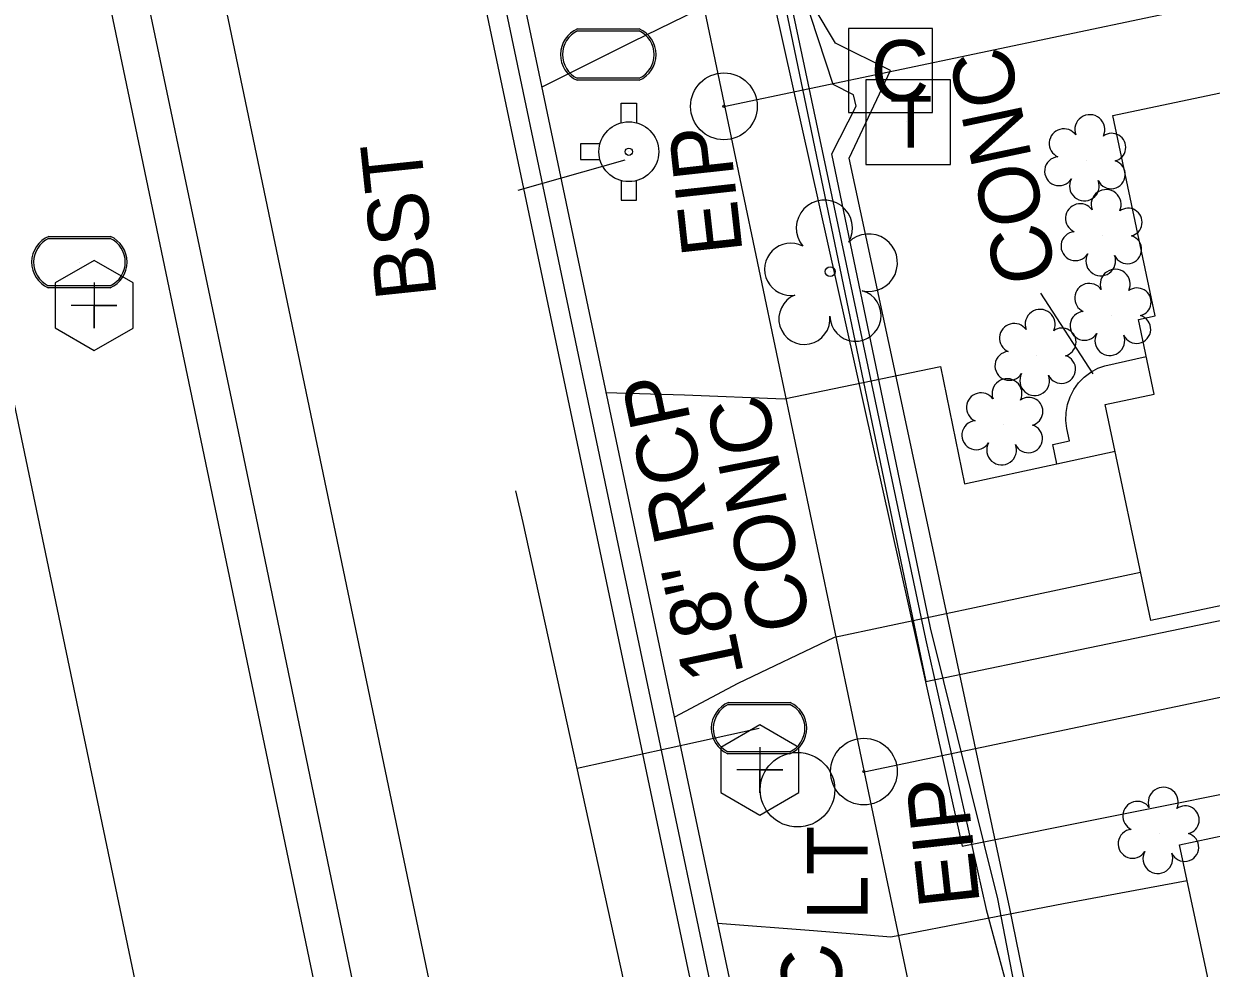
# Model space of a CAD drawing. Extents: x 1614611 to 1617571, y 898867 to 905462.
# Drawn here: x 1616357.9 to 1616436.4, y 902226.2 to 902288.6 of the extents above; entities that cross this region are included whole.
import ezdxf

# ---------------------------------------------------------------- set-up
doc = ezdxf.new("R2010")
doc.units = 0
for name, color, linetype in [('Exist Boundary Watershed Residential C 05', 7, 'Continuous'), ('Exist Building', 7, 'Continuous'), ('Exist Drainage Structure Drop Inlet CELL', 7, 'Continuous'), ('Exist Other Culture Area Outline', 7, 'Continuous'), ('Exist Other Culture Area Outline Leader', 7, 'Continuous'), ('Exist Other Culture Area Outline Text', 7, 'Continuous'), ('Exist Plan Preparation Watershed Yellow', 7, 'Continuous'), ('Exist Roads EOP Other Text', 7, 'Continuous'), ('Exist Roads EOP Text', 7, 'Continuous'), ('Exist Utilities Other Pole CELL', 7, 'Continuous'), ('Exist Utilities Other Pole Text', 7, 'Continuous'), ('Exist Utilities Sanitary Sewer UG Line', 7, 'Continuous'), ('Exist Utilities Telephone Pedestal CELL', 7, 'Continuous'), ('Exist Utilities Telephone UG FO SUE LOS B', 7, 'Continuous'), ('Exist Utilities TV Pedestal CELL', 7, 'Continuous'), ('Exist Utilities TV UG Cable SUE LOS B', 7, 'Continuous'), ('Exist Utilities Water UG Line SUE LOS B', 7, 'Continuous'), ('Exist Vegetation Shrub CELL', 7, 'Continuous'), ('Exist Vegetation Tree CELL', 7, 'Continuous'), ('Prop Drainage Structure Catch Basin Grate 840 03E Label', 7, 'Continuous'), ('Prop Drainage Structure Drop Inlet Grate 3 Narrow Slots and Sag Grates 840 24 Label', 7, 'Continuous'), ('Prop Drainage Structure Pipe Alternate 30in Label', 7, 'Continuous'), ('Prop Drainage Structure Pipe Stub Out CELL', 7, 'Continuous'), ('Prop Earthen Structure Base Ditch Detail CELL', 7, 'Continuous'), ('Prop Earthen Structure Head Ditch Label', 7, 'Continuous'), ('Prop Erosion Embankment Toe Protection with Rip Rap 3 Detail CELL', 7, 'Continuous'), ('Prop SS Transition Line', 7, 'Continuous'), ('Scratch_Level_1', 7, 'Continuous'), ('Scratch_Level_9', 7, 'Continuous')]:
    doc.layers.add(name, color=color, linetype=linetype)

# ---------------------------------------------------------------- blocks, each defined once
blk = doc.blocks.new('EXIST PROPERTY IRON PIN')
at = {"layer": 'Exist Plan Preparation Watershed Yellow'}
for radius in [0.0441, 0.00141]:
    blk.add_circle((0, 0), radius, dxfattribs=at)
blk = doc.blocks.new('EXIST UTILITIES SANITARY SEWER CLEAN-OUT')
at = {"layer": 'Prop Drainage Structure Pipe Stub Out CELL'}
blk.add_line((0, 0), (0, 0), dxfattribs=at)
blk.add_lwpolyline([(-0.0516, 0.0299), (-0.0517, -0.0297), (-0.0001, -0.0596), (0.0516, -0.0299), (0.0517, 0.0297), (0.0001, 0.0596)], close=True, dxfattribs=at)
blk.add_lwpolyline([(0, 0.0302), (0, -0.0302), (0, 0), (0.0302, 0), (-0.0302, 0)], dxfattribs=at)
blk = doc.blocks.new('EXIST UTILITIES WATER METER')
at = {"layer": 'Prop SS Transition Line'}
blk.add_line((0, 0), (0, 0), dxfattribs=at)
for points in [[(-0.0408, 0.034), (0.0408, 0.034)], [(-0.0408, 0.0312), (0.0408, 0.0312)], [(0.0408, -0.0312), (-0.0413, -0.0312)], [(0.0408, -0.034), (-0.0413, -0.034)]]:
    blk.add_lwpolyline(points, dxfattribs=at)
for centre, radius, start, end in [((-0.0261, -0.0001), 0.0371, 113.178, 245.9794), ((0.0259, 0), 0.0371, 293.6483, 66.3084), ((-0.0259, -0.0001), 0.0347, 115.3009, 243.7824), ((0.0261, 0), 0.0345, 295.1272, 64.8728)]:
    blk.add_arc(centre, radius, start, end, dxfattribs=at)
blk = doc.blocks.new('EXIST UTILITIES WATER FIRE HYDRANT')
at = {"layer": 'Prop Earthen Structure Base Ditch Detail CELL'}
blk.add_line((0, 0), (0, 0), dxfattribs=at)
for points in [[(-0.01025, 0.03825), (-0.01025, 0.064), (0.01025, 0.064), (0.01025, 0.03775)], [(-0.03825, 0.01025), (-0.064, 0.01025), (-0.064, -0.01025), (-0.03825, -0.01025)], [(-0.01025, -0.03825), (-0.01025, -0.064), (0.01025, -0.064), (0.01025, -0.03775)]]:
    blk.add_lwpolyline(points, dxfattribs=at)
for radius in [0.03954, 0.00485]:
    blk.add_circle((0, 0), radius, dxfattribs=at)

msp = doc.modelspace()

# ---------------------------------------------------------------- linework, layer by layer
at = {"layer": 'Exist Boundary Watershed Residential C 05'}
for points in [[(1616437.241, 902067.23), (1616435.966, 902075.619), (1616429.529, 902106.767), (1616421.436, 902145.227), (1616412.821, 902186.451), (1616404.233, 902227.126), (1616395.845, 902267.01), (1616387.691, 902305.775), (1616383.451, 902325.828)], [(1616407.667, 902079.148), (1616403.129, 902100.374), (1616394.993, 902139.68), (1616386.416, 902180.806), (1616377.852, 902221.838), (1616369.653, 902261.099), (1616361.416, 902300.504), (1616358.013, 902316.022)]]:
    msp.add_lwpolyline(points, dxfattribs=at)
at = {"layer": 'Exist Building'}
for points in [[(1616486.956, 902260.729), (1616432.402, 902249.206), (1616429.389, 902263.469), (1616432.625, 902264.152), (1616431.582, 902269.088), (1616432.69, 902269.322), (1616429.893, 902282.563), (1616480.105, 902293.168)], [(1616470.459, 902241.93), (1616476.039, 902215.761), (1616443.807, 902208.889), (1616441.717, 902218.691), (1616437.821, 902217.86), (1616434.301, 902234.369), (1616438.434, 902235.25), (1616438.206, 902236.322), (1616439.851, 902236.673), (1616440.11, 902235.459)]]:
    msp.add_lwpolyline(points, close=True, dxfattribs=at)
at = {"layer": 'Exist Other Culture Area Outline'}
msp.add_lwpolyline([(1616426.195, 902259.555), (1616425.94, 902260.84), (1616427.025, 902261.068), (1616426.858, 902261.88), (1616426.794, 902262.413), (1616426.81, 902262.951), (1616426.905, 902263.48), (1616427.077, 902263.989), (1616427.323, 902264.466), (1616427.637, 902264.902), (1616428.013, 902265.287), (1616428.441, 902265.611), (1616428.912, 902265.869), (1616429.364, 902266.038), (1616432.097, 902266.652)], dxfattribs=at)
at = {"layer": 'Exist Other Culture Area Outline Leader'}
msp.add_line((1616428.602, 902265.494), (1616425.139, 902270.839), dxfattribs=at)
at = {"layer": 'Exist Utilities Other Pole CELL'}
msp.add_circle((1616409.06, 902238.022), 2.463, dxfattribs=at)
at = {"layer": 'Exist Utilities Sanitary Sewer UG Line'}
msp.add_line((1616347.593, 902402.906), (1616416.672, 902072.577), dxfattribs=at)
at = {"layer": 'Exist Utilities Telephone Pedestal CELL'}
msp.add_line((1616416.291, 902282.158), (1616416.291, 902282.158), dxfattribs=at)
msp.add_lwpolyline([(1616413.566, 902279.332), (1616419.161, 902279.332), (1616419.161, 902284.926), (1616413.566, 902284.926), (1616413.566, 902279.332)], dxfattribs=at)
at = {"layer": 'Exist Utilities Telephone UG FO SUE LOS B'}
msp.add_lwpolyline([(1616455.931, 902040.742), (1616451.443, 902075.024), (1616447.614, 902102.165), (1616448.052, 902104.993), (1616448.813, 902105.944), (1616448.558, 902106.737), (1616446.767, 902106.977), (1616442.432, 902131.913), (1616434.337, 902170.129), (1616431.362, 902191.056), (1616432.657, 902193.989), (1616432.212, 902194.548), (1616430.377, 902197.136), (1616427.53, 902203.601), (1616422.288, 902230.804), (1616417.845, 902248.726), (1616411.32, 902280.031), (1616412.933, 902283.185), (1616412.752, 902283.942), (1616411.409, 902284.614), (1616409.424, 902290.663), (1616405.788, 902307.989), (1616394.226, 902356.715)], dxfattribs=at)
at = {"layer": 'Exist Utilities TV Pedestal CELL'}
msp.add_line((1616415.199, 902285.546), (1616415.199, 902285.546), dxfattribs=at)
msp.add_lwpolyline([(1616412.424, 902282.771), (1616417.974, 902282.771), (1616417.974, 902288.321), (1616412.424, 902288.321), (1616412.424, 902282.771)], dxfattribs=at)
at = {"layer": 'Exist Utilities TV UG Cable SUE LOS B'}
msp.add_lwpolyline([(1616449.071, 902107.463), (1616452.82, 902103.16), (1616449.071, 902107.463), (1616448.854, 902107.957), (1616447.619, 902109.733), (1616442.776, 902132.481), (1616435.338, 902169.972), (1616432.826, 902188.105), (1616431.619, 902194.38), (1616432.066, 902196.394), (1616432.311, 902197.465), (1616428.497, 902203.761), (1616423.097, 902230.179), (1616415.462, 902265.836), (1616412.463, 902279.742), (1616415.199, 902285.546), (1616411.575, 902287.346), (1616410.158, 902289.712), (1616406.829, 902307.807), (1616405.189, 902322.564), (1616405.425, 902325.377), (1616405.098, 902326.443), (1616401.484, 902327.084), (1616393.797, 902356.19)], dxfattribs=at)
at = {"layer": 'Exist Utilities Water UG Line SUE LOS B'}
for p, q in [((1616397.647, 902279.617), (1616390.587, 902277.61)), ((1616394.491, 902239.444), (1616406.525, 902242.088))]:
    msp.add_line(p, q, dxfattribs=at)
msp.add_lwpolyline([(1616387.062, 901856.442), (1616402.16, 901887.526), (1616412.921, 901915.139), (1616425.66, 901966.176), (1616430.701, 902016.844), (1616431.345, 902045.247), (1616429.197, 902072.396), (1616417.907, 902130.933), (1616404.63, 902193.297), (1616390.922, 902255.687), (1616390.447, 902257.774)], dxfattribs=at)
at = {"layer": 'Exist Vegetation Shrub CELL'}
for p, q in [((1616428.146, 902279.593), (1616428.146, 902279.593)), ((1616429.226, 902274.642), (1616429.226, 902274.642)), ((1616429.825, 902269.376), (1616429.825, 902269.376)), ((1616424.863, 902266.729), (1616424.863, 902266.729)), ((1616422.677, 902262.148), (1616422.677, 902262.148)), ((1616433.001, 902235.153), (1616433.001, 902235.153))]:
    msp.add_line(p, q, dxfattribs=at)
for centre, radius, start, end in [((1616428.375, 902281.633), 0.99, 334.83907, 200.47174), ((1616426.664, 902280.72), 0.968, 35.89076, 245.42165), ((1616429.818, 902280.462), 0.929, 284.45672, 126.08612), ((1616426.346, 902278.889), 0.955, 95.10992, 327.95341), ((1616429.783, 902278.664), 0.937, 204.99133, 73.46012), ((1616428.018, 902277.909), 0.984, 151.27966, 21.38702), ((1616429.455, 902276.683), 0.99, 334.83907, 200.47174), ((1616427.743, 902275.769), 0.968, 35.89076, 245.42165), ((1616430.898, 902275.511), 0.929, 284.45672, 126.08612), ((1616427.426, 902273.938), 0.955, 95.10992, 327.95341), ((1616430.863, 902273.713), 0.937, 204.99133, 73.46012), ((1616429.098, 902272.959), 0.984, 151.27966, 21.38702), ((1616430.054, 902271.417), 0.99, 334.83907, 200.47174), ((1616428.342, 902270.503), 0.968, 35.89076, 245.42165), ((1616431.497, 902270.245), 0.929, 284.45672, 126.08612), ((1616425.092, 902268.769), 0.99, 334.83907, 200.47174), ((1616428.025, 902268.672), 0.955, 95.10992, 327.95341), ((1616423.38, 902267.856), 0.968, 35.89076, 245.42165), ((1616431.462, 902268.447), 0.937, 204.99133, 73.46012), ((1616426.535, 902267.598), 0.929, 284.45672, 126.08612), ((1616429.697, 902267.693), 0.984, 151.27966, 21.38702), ((1616423.063, 902266.025), 0.955, 95.10992, 327.95341), ((1616426.5, 902265.8), 0.937, 204.99133, 73.46012), ((1616424.735, 902265.045), 0.984, 151.27966, 21.38702), ((1616422.906, 902264.188), 0.99, 334.83907, 200.47174), ((1616421.194, 902263.275), 0.968, 35.89076, 245.42165), ((1616424.349, 902263.017), 0.929, 284.45672, 126.08612), ((1616420.876, 902261.443), 0.955, 95.10992, 327.95341), ((1616424.314, 902261.219), 0.937, 204.99133, 73.46012), ((1616422.548, 902260.464), 0.984, 151.27966, 21.38702), ((1616433.23, 902237.193), 0.99, 334.83907, 200.47174), ((1616431.518, 902236.28), 0.968, 35.89076, 245.42165), ((1616434.673, 902236.022), 0.929, 284.45672, 126.08612), ((1616431.201, 902234.448), 0.955, 95.10992, 327.95341), ((1616434.638, 902234.224), 0.937, 204.99133, 73.46012), ((1616432.873, 902233.469), 0.984, 151.27966, 21.38702)]:
    msp.add_arc(centre, radius, start, end, dxfattribs=at)
at = {"layer": 'Exist Vegetation Tree CELL'}
msp.add_line((1616411.218, 902272.25), (1616411.218, 902272.25), dxfattribs=at)
msp.add_circle((1616411.218, 902272.25), 0.326, dxfattribs=at)
for centre, radius, start, end in [((1616410.833, 902275.124), 1.856, 330.16508, 219.71335), ((1616408.613, 902272.404), 1.727, 62.66361, 279.3457), ((1616413.767, 902272.839), 1.899, 257.1011, 134.19993), ((1616412.891, 902269.351), 1.698, 181.28216, 74.55999), ((1616409.514, 902269.13), 1.689, 111.56708, 6.23104)]:
    msp.add_arc(centre, radius, start, end, dxfattribs=at)
at = {"layer": 'Prop Drainage Structure Catch Basin Grate 840 03E Label'}
for points in [[(1616399.857, 902326.175), (1616407.529, 902289.867), (1616419.949, 902234.282), (1616450.705, 902240.452), (1616452.64, 902238.897)], [(1616400.435, 902326.161), (1616408.171, 902290.127), (1616417.534, 902245.163), (1616448.144, 902251.519), (1616449.413, 902251.579)], [(1616400.832, 902326.28), (1616408.55, 902290.348), (1616417.524, 902247.998), (1616421.522, 902230.113), (1616430.847, 902195.505), (1616458.048, 902197.454), (1616460.137, 902195.376)]]:
    msp.add_lwpolyline(points, dxfattribs=at)
at = {"layer": 'Prop Drainage Structure Pipe Alternate 30in Label'}
for p, q in [((1616404.198, 902283.173), (1616531.414, 902309.933)), ((1616413.467, 902239.201), (1616540.696, 902265.9))]:
    msp.add_line(p, q, dxfattribs=at)
at = {"layer": 'Prop Earthen Structure Head Ditch Label'}
for p, q in [((1616395.249, 902326.115), (1616446.318, 902082.456)), ((1616346.312, 902315.859), (1616397.382, 902072.199))]:
    msp.add_line(p, q, dxfattribs=at)
at = {"layer": 'Prop Erosion Embankment Toe Protection with Rip Rap 3 Detail CELL'}
msp.add_line((1616410.021, 902193.184), (1616382.881, 902322.589), dxfattribs=at)
at = {"layer": 'Scratch_Level_1'}
for points in [[(1616392.19, 902284.459), (1616398.187, 902287.455), (1616402.468, 902289.556)], [(1616396.374, 902264.271), (1616401.598, 902264.116), (1616408.173, 902263.857), (1616418.513, 902265.987), (1616420.103, 902258.237), (1616426.195, 902259.555), (1616430.04, 902260.387)], [(1616400.957, 902242.832), (1616405.133, 902245.05), (1616411.5, 902248.107), (1616421.491, 902250.219), (1616431.727, 902252.402)], [(1616403.787, 902229.197), (1616410.124, 902228.714), (1616415.22, 902228.296), (1616426.637, 902230.503), (1616434.801, 902232.025)]]:
    msp.add_lwpolyline(points, dxfattribs=at)
at = {"layer": 'Scratch_Level_9'}
for points in [[(1616434.891, 902066.362), (1616433.511, 902075.134), (1616427.005, 902106.366), (1616418.897, 902144.808), (1616410.397, 902185.957), (1616401.753, 902226.574), (1616393.457, 902265.918), (1616385.184, 902305.307), (1616381.059, 902325.22)], [(1616410.189, 902079.521), (1616405.656, 902100.919), (1616397.483, 902140.164), (1616388.878, 902181.275), (1616380.268, 902222.467), (1616372.111, 902261.688), (1616363.857, 902300.955), (1616360.502, 902316.754)]]:
    msp.add_lwpolyline(points, dxfattribs=at)

# ---------------------------------------------------------------- block references
at = {"layer": 'Exist Plan Preparation Watershed Yellow', "xscale": 50, "yscale": 50}
for p in [(1616404.198, 902283.173), (1616413.447, 902239.219)]:
    msp.add_blockref('EXIST PROPERTY IRON PIN', p, dxfattribs=at)
at = {"layer": 'Prop Drainage Structure Pipe Stub Out CELL', "xscale": 50, "yscale": 50}
for p in [(1616362.581, 902270.017), (1616406.57, 902239.325)]:
    msp.add_blockref('EXIST UTILITIES SANITARY SEWER CLEAN-OUT', p, dxfattribs=at)
at = {"layer": 'Prop Earthen Structure Base Ditch Detail CELL', "xscale": 50, "yscale": 50}
msp.add_blockref('EXIST UTILITIES WATER FIRE HYDRANT', (1616397.915, 902280.174), dxfattribs=at)
at = {"layer": 'Prop SS Transition Line', "xscale": 50, "yscale": 50}
for p in [(1616396.56, 902286.592), (1616361.613, 902272.882), (1616406.525, 902242.088)]:
    msp.add_blockref('EXIST UTILITIES WATER METER', p, dxfattribs=at)

# ---------------------------------------------------------------- texts
at = {"layer": 'Exist Drainage Structure Drop Inlet CELL'}
for p in [(1616405.442, 902273.532), (1616421.119, 902230.496)]:
    msp.add_text('EIP', height=4, rotation=96.28097, dxfattribs=at).set_placement(p)
at = {"layer": 'Exist Other Culture Area Outline Text'}
msp.add_text('CONC', height=4, rotation=101.9266, dxfattribs=at).set_placement((1616426.223, 902271.898))
at = {"layer": 'Exist Roads EOP Other Text'}
for p in [(1616409.981, 902248.873), (1616414.64, 902212.629)]:
    msp.add_text('CONC', height=4, rotation=101.10183, dxfattribs=at).set_placement(p)
at = {"layer": 'Exist Roads EOP Text'}
msp.add_text('BST', height=4, rotation=96.01667, dxfattribs=at).set_placement((1616385.224, 902270.63))
at = {"layer": 'Exist Utilities Other Pole Text'}
msp.add_text('LT', height=4, rotation=90, dxfattribs=at).set_placement((1616413.695, 902229.394))
at = {"layer": 'Exist Utilities Telephone Pedestal CELL'}
msp.add_text('T', height=3.42, dxfattribs=at).set_placement((1616415.16, 902280.445))
at = {"layer": 'Exist Utilities TV Pedestal CELL'}
msp.add_text('C', height=4, dxfattribs=at).set_placement((1616413.892, 902283.546))
at = {"layer": 'Prop Drainage Structure Drop Inlet Grate 3 Narrow Slots and Sag Grates 840 24 Label'}
msp.add_text('18" RCP', height=4, rotation=101.84491, dxfattribs=at).set_placement((1616405.531, 902245.671))

doc.saveas('drawing.dxf')
